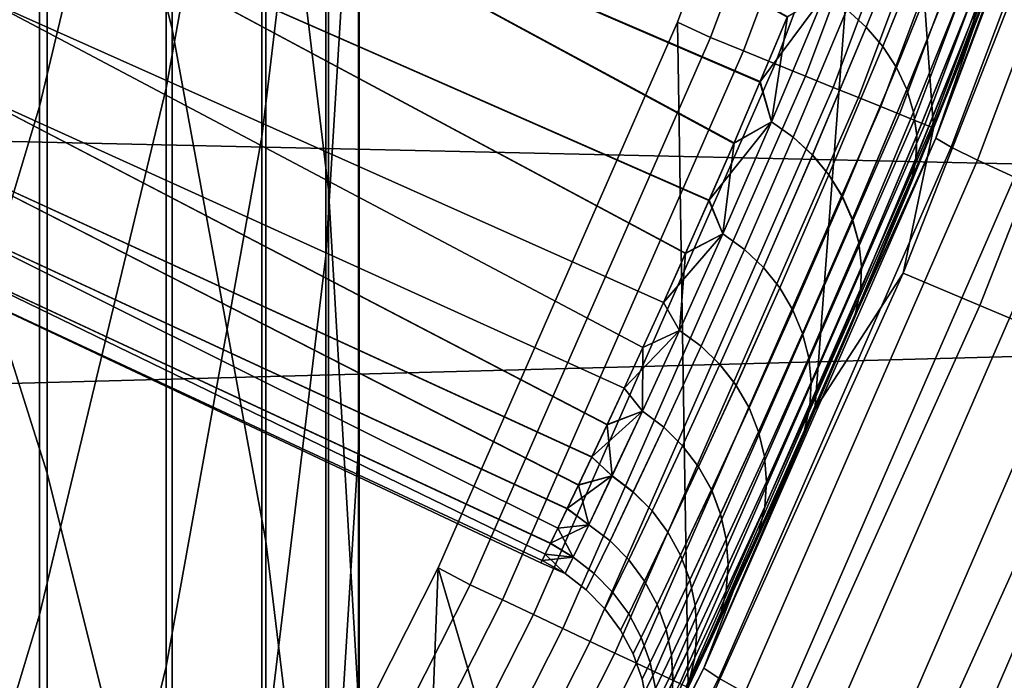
# Model space of a CAD drawing. Header units: metres. Extents: x -28 to 70, y -218 to 28.
# Tile 291 of 463: x 10.129 to 11.194, y -5.113 to -4.398. Entities that reach past the tile are written whole.
import ezdxf

# ---------------------------------------------------------------- set-up
doc = ezdxf.new("R2010")
doc.units = ezdxf.units.M
doc.layers.add('solid_10_261_432_XXX', color=7, linetype='CONTINUOUS')

msp = doc.modelspace()

# ---------------------------------------------------------------- linework, layer by layer
at = {"layer": 'solid_10_261_432_XXX'}
for points in [[(27.058064, -4.910316, -5), (-27.251122, -3.691395, -5), (-27.389296, -2.465067, -5), (27.251122, -3.691395, -5)], [(10.158388, -2.905685, 419.132507), (10.158388, -3.861006, 421.795227), (10.293597, -4.408726, 421.590149), (10.293597, -3.458847, 418.942627)], [(10.395164, -3.146926, 416.093292), (10.395164, -4.018413, 418.750519), (10.462755, -4.582554, 418.556854), (10.462755, -3.71619, 415.915253)], [(11.238162, -4.207577, 194), (11.11792, -4.515725, 194), (11.066749, -3.796975, 194), (11.25911, -3.181573, 194)], [(10.460032, -3.313477, 407.467957), (10.460032, -3.947235, 410.123871), (10.390635, -4.525241, 409.977478), (10.390635, -3.895297, 407.337555)], [(9.989978, -3.321418, 421.997253), (9.989978, -4.355518, 424.64743), (10.158388, -4.889335, 424.430603), (10.158388, -3.861006, 421.795227)], [(10.390635, -3.338334, 404.681274), (10.390635, -3.895297, 407.337555), (10.287278, -4.472297, 407.208252), (10.287278, -3.918678, 404.567932)], [(10.495243, -3.366328, 410.270966), (10.495243, -4.077301, 412.924347), (10.460032, -4.653933, 412.761292), (10.460032, -3.947235, 410.123871)], [(12.866069, -3.369606, 235.5), (-12.666559, -4.055647, 235.5), (-12.430457, -4.730085, 235.5), (12.666528, -4.055745, 235.5)], [(10.287278, -3.438021, 401.91333), (10.287278, -3.918678, 404.567932), (10.150299, -4.492276, 404.455872), (10.150299, -4.014489, 401.817139)], [(10.293597, -3.458847, 418.942627), (10.293597, -4.408726, 421.590149), (10.395164, -4.962786, 421.382721), (10.395164, -4.018413, 418.750519)], [(10.496152, -3.499675, 413.087677), (10.496152, -4.288209, 415.736328), (10.495243, -4.861116, 415.557129), (10.495243, -4.077301, 412.924347)], [(10.150299, -3.609592, 399.16626), (10.150299, -4.014489, 401.817139), (9.980146, -4.582294, 401.722412), (9.980146, -4.179792, 399.087189)], [(26.810513, -6.119348, -5), (-27.058064, -4.910316, -5), (-27.251122, -3.691395, -5), (27.058064, -4.910316, -5)], [(10.462755, -3.71619, 415.915253), (10.462755, -4.582554, 418.556854), (10.496152, -5.149426, 418.362244), (10.496152, -4.288209, 415.736328)], [(11.066749, -3.796975, 194), (10.840731, -4.400965, 194), (10.87626, -4.417555, 193.997437), (11.103098, -3.811698, 193.997437)], [(10.989276, -4.820355, 194), (10.852283, -5.121321, 194), (10.840731, -4.400965, 194), (11.066749, -3.796975, 194)], [(11.11792, -4.515725, 194), (10.989276, -4.820355, 194), (11.066749, -3.796975, 194)], [(10.911954, -4.432053, 193.989761), (11.139536, -3.824208, 193.989761), (11.103098, -3.811698, 193.997437), (10.87626, -4.417555, 193.997437)], [(10.946414, -4.446049, 193.977127), (11.174715, -3.836284, 193.977127), (11.139536, -3.824208, 193.989761), (10.911954, -4.432053, 193.989761)], [(10.97905, -4.459304, 193.959747), (11.208031, -3.847722, 193.959747), (11.174715, -3.836284, 193.977127), (10.946414, -4.446049, 193.977127)], [(11.0093, -4.471591, 193.937912), (11.238913, -3.858324, 193.937912), (11.208031, -3.847722, 193.959747), (10.97905, -4.459304, 193.959747)], [(10.158388, -3.861006, 421.795227), (10.158388, -4.889335, 424.430603), (10.293597, -5.431196, 424.210541), (10.293597, -4.408726, 421.590149)], [(11.036648, -4.482699, 193.911987), (11.266831, -3.867908, 193.911987), (11.238913, -3.858324, 193.937912), (11.0093, -4.471591, 193.937912)], [(11.060624, -4.492437, 193.882446), (11.291307, -3.876311, 193.882446), (11.266831, -3.867908, 193.911987), (11.036648, -4.482699, 193.911987)], [(11.080818, -4.500639, 193.849762), (11.311922, -3.883388, 193.849762), (11.291307, -3.876311, 193.882446), (11.060624, -4.492437, 193.882446)], [(11.096883, -4.507164, 193.814514), (11.328321, -3.889018, 193.814514), (11.311922, -3.883388, 193.849762), (11.080818, -4.500639, 193.849762)], [(11.108542, -4.5119, 193.777298), (11.340225, -3.893104, 193.777298), (11.328321, -3.889018, 193.814514), (11.096883, -4.507164, 193.814514)], [(10.390635, -3.895297, 407.337555), (10.390635, -4.525241, 409.977478), (10.287278, -5.098459, 409.832336), (10.287278, -4.472297, 407.208252)], [(11.115598, -4.514766, 193.73877), (11.347427, -3.895577, 193.73877), (11.340225, -3.893104, 193.777298), (11.108542, -4.5119, 193.777298)], [(11.347427, -3.895577, 193.73877), (11.115598, -4.514766, 193.73877), (11.117929, -4.515712, 193.699997), (11.349807, -3.896394, 193.699997)], [(11.238135, -4.207651, 181), (11.349807, -3.896394, 181), (11.349807, -3.896394, 193.699997), (11.117929, -4.515712, 193.699997)], [(10.287278, -3.918678, 404.567932), (10.287278, -4.472297, 407.208252), (10.150299, -5.04259, 407.080444), (10.150299, -4.492276, 404.455872)], [(11.341318, -3.940179, 224.094681), (11.120349, -4.526645, 224.079422), (11.277108, -4.102052, 223.946106)], [(11.358121, -3.949057, 224.237381), (11.13693, -4.53646, 224.224182), (11.120349, -4.526645, 224.079422), (11.341318, -3.940179, 224.094681)], [(10.460032, -3.947235, 410.123871), (10.460032, -4.653933, 412.761292), (10.390635, -5.227687, 412.59906), (10.390635, -4.525241, 409.977478)], [(11.386767, -3.96155, 224.377899), (11.165314, -4.550571, 224.36673), (11.13693, -4.53646, 224.224182), (11.358121, -3.949057, 224.237381)], [(11.427037, -3.977561, 224.515182), (11.205283, -4.56887, 224.505997), (11.165314, -4.550571, 224.36673), (11.386767, -3.96155, 224.377899)], [(10.959751, -4.39493, 215.756683), (10.93018, -4.465422, 215.629944), (10.188709, -4.146116, 215.587997), (10.244511, -4.006232, 215.834595)], [(10.929888, -4.466055, 211.371262), (10.959405, -4.39572, 211.24469), (10.244513, -4.006228, 211.165405), (10.18871, -4.146112, 211.411987)], [(10.150299, -4.014489, 401.817139), (10.150299, -4.492276, 404.455872), (9.980146, -5.057254, 404.34552), (9.980146, -4.582294, 401.722412)], [(10.395164, -4.018413, 418.750519), (10.395164, -4.962786, 421.382721), (10.462755, -5.521377, 421.173584), (10.462755, -4.582554, 418.556854)], [(12.666528, -4.055745, 235.5), (-12.430457, -4.730085, 235.5), (-12.158466, -5.39089, 235.5), (12.430421, -4.730182, 235.5)], [(11.295496, -4.051144, 216.626785), (11.277108, -4.102052, 223.946106), (11.160364, -4.409794, 223.937012), (11.224018, -4.245163, 216.407288)], [(10.495243, -4.077301, 412.924347), (10.495243, -4.861116, 415.557129), (10.460032, -5.433036, 415.378265), (10.460032, -4.653933, 412.761292)], [(11.120349, -4.526645, 224.079422), (11.160364, -4.409794, 223.937012), (11.277108, -4.102052, 223.946106)], [(11.084975, -4.672709, 179.490997), (11.304111, -4.11436, 179.490997), (11.238135, -4.207651, 181), (11.117929, -4.515712, 181)], [(11.168041, -4.707724, 177.966064), (11.38882, -4.145191, 177.966064), (11.304111, -4.11436, 179.490997), (11.084975, -4.672709, 179.490997)], [(11.306786, -4.76621, 176.445908), (11.530307, -4.196689, 176.445908), (11.38882, -4.145191, 177.966064), (11.168041, -4.707724, 177.966064)], [(10.901846, -4.531693, 215.500397), (10.87487, -4.593658, 215.36824), (10.13751, -4.26977, 215.330841), (10.188709, -4.146116, 215.587997)], [(10.874704, -4.594031, 211.632584), (10.901616, -4.532188, 211.500626), (10.18871, -4.146112, 211.411987), (10.137511, -4.269767, 211.669144)], [(10.93018, -4.465422, 215.629944), (10.901846, -4.531693, 215.500397), (10.188709, -4.146116, 215.587997)], [(10.901616, -4.532188, 211.500626), (10.929888, -4.466055, 211.371262), (10.18871, -4.146112, 211.411987)], [(11.22304, -4.24775, 210.595825), (11.153853, -4.426235, 210.82933), (11.11792, -4.515725, 194), (11.238162, -4.207577, 194)], [(11.117929, -4.515712, 181), (11.238135, -4.207651, 181), (11.117929, -4.515712, 193.699997)], [(11.231931, -4.211222, 210.618088), (11.163616, -4.387944, 210.851501), (11.159298, -4.410746, 210.83432), (11.228144, -4.232877, 210.599365)], [(11.163622, -4.387899, 216.148605), (11.231944, -4.21113, 216.382004), (11.228157, -4.232784, 216.400726), (11.159304, -4.410702, 216.165787)], [(11.085894, -4.233153, 210.93837), (11.023789, -4.387483, 211.175186), (11.044827, -4.406297, 211.169098), (11.107182, -4.251405, 210.931488)], [(11.023819, -4.387441, 215.824921), (11.085898, -4.233109, 216.061737), (11.107186, -4.251362, 216.068619), (11.044856, -4.406255, 215.831009)], [(11.228144, -4.232877, 210.599365), (11.159298, -4.410746, 210.83432), (11.153853, -4.426235, 210.82933), (11.22304, -4.24775, 210.595825)], [(11.228157, -4.232784, 216.400726), (11.224018, -4.245163, 216.407288), (11.154734, -4.424015, 216.173828), (11.159304, -4.410702, 216.165787)], [(11.224018, -4.245163, 216.407288), (11.160364, -4.409794, 223.937012), (11.035224, -4.714216, 223.928024), (11.154734, -4.424015, 216.173828)], [(11.107182, -4.251405, 210.931488), (11.044827, -4.406297, 211.169098), (11.062931, -4.42727, 211.160965), (11.125595, -4.271696, 210.922394)], [(11.044856, -4.406255, 215.831009), (11.107186, -4.251362, 216.068619), (11.1256, -4.271652, 216.077713), (11.062962, -4.427227, 215.839127)], [(10.84936, -4.651241, 215.233673), (10.825456, -4.704382, 215.096893), (10.09186, -4.376563, 215.064636), (10.13751, -4.26977, 215.330841)], [(10.825406, -4.70455, 211.903534), (10.849257, -4.651506, 211.766968), (10.137511, -4.269767, 211.669144), (10.091861, -4.37656, 211.935364)], [(10.87487, -4.593658, 215.36824), (10.84936, -4.651241, 215.233673), (10.13751, -4.26977, 215.330841)], [(10.849257, -4.651506, 211.766968), (10.874704, -4.594031, 211.632584), (10.137511, -4.269767, 211.669144)], [(11.125595, -4.271696, 210.922394), (11.062931, -4.42727, 211.160965), (11.077728, -4.449964, 211.150986), (11.140751, -4.293602, 210.911255)], [(11.062962, -4.427227, 215.839127), (11.1256, -4.271652, 216.077713), (11.140756, -4.293558, 216.088852), (11.077759, -4.449922, 215.849121)], [(10.496152, -4.288209, 415.736328), (10.496152, -5.149426, 418.362244), (10.495243, -5.717178, 418.167328), (10.495243, -4.861116, 415.557129)], [(11.140751, -4.293602, 210.911255), (11.077728, -4.449964, 211.150986), (11.088907, -4.473907, 211.139343), (11.152331, -4.316666, 210.8983)], [(11.077759, -4.449922, 215.849121), (11.140756, -4.293558, 216.088852), (11.152337, -4.316622, 216.101791), (11.088938, -4.473864, 215.860764)], [(11.152331, -4.316666, 210.8983), (11.088907, -4.473907, 211.139343), (11.096236, -4.498598, 211.126297), (11.160097, -4.340408, 210.88382)], [(11.088938, -4.473864, 215.860764), (11.152337, -4.316622, 216.101791), (11.160102, -4.340364, 216.116272), (11.096268, -4.498555, 215.87381)], [(11.160097, -4.340408, 210.88382), (11.096236, -4.498598, 211.126297), (11.099563, -4.523525, 211.112122), (11.163885, -4.364334, 210.868118)], [(11.096268, -4.498555, 215.87381), (11.160102, -4.340364, 216.116272), (11.163891, -4.36429, 216.131989), (11.099594, -4.523481, 215.887985)], [(9.989978, -4.355518, 424.64743), (9.989978, -5.462249, 427.268097), (10.158388, -5.989889, 427.036652), (10.158388, -4.889335, 424.430603)], [(11.163885, -4.364334, 210.868118), (11.099563, -4.523525, 211.112122), (11.098818, -4.548166, 211.097092), (11.163616, -4.387944, 210.851501)], [(11.099594, -4.523481, 215.887985), (11.163891, -4.36429, 216.131989), (11.163622, -4.387899, 216.148605), (11.098849, -4.548123, 215.903015)], [(10.803267, -4.753036, 214.958084), (10.782887, -4.797159, 214.817413), (10.052546, -4.466136, 214.790588), (10.09186, -4.376563, 215.064636)], [(10.782905, -4.797155, 212.182556), (10.80326, -4.753115, 212.04213), (10.091861, -4.37656, 211.935364), (10.052547, -4.466134, 212.209396)], [(10.825456, -4.704382, 215.096893), (10.803267, -4.753036, 214.958084), (10.09186, -4.376563, 215.064636)], [(10.80326, -4.753115, 212.04213), (10.825406, -4.70455, 211.903534), (10.091861, -4.37656, 211.935364)], [(11.00026, -4.371219, 211.179123), (10.959405, -4.39572, 211.24469), (10.929888, -4.466055, 211.371262)], [(11.00026, -4.371219, 211.179123), (10.929888, -4.466055, 211.371262), (10.942528, -4.508972, 211.426178)], [(11.00026, -4.371219, 211.179123), (10.942528, -4.508972, 211.426178), (10.965901, -4.525582, 211.422791), (11.023789, -4.387483, 211.175186)], [(10.94258, -4.508904, 215.573914), (10.959751, -4.39493, 215.756683), (11.00029, -4.371177, 215.820984)], [(10.94258, -4.508904, 215.573914), (11.00029, -4.371177, 215.820984), (11.023819, -4.387441, 215.824921), (10.965954, -4.525513, 215.577301)], [(11.023789, -4.387483, 211.175186), (10.965901, -4.525582, 211.422791), (10.986726, -4.544864, 211.41748), (11.044827, -4.406297, 211.169098)], [(10.965954, -4.525513, 215.577301), (11.023819, -4.387441, 215.824921), (11.044856, -4.406255, 215.831009), (10.986778, -4.544794, 215.582611)], [(11.163616, -4.387944, 210.851501), (11.098818, -4.548166, 211.097092), (11.094015, -4.57201, 211.081528), (11.159298, -4.410746, 210.83432)], [(11.098849, -4.548123, 215.903015), (11.163622, -4.387899, 216.148605), (11.159304, -4.410702, 216.165787), (11.094047, -4.571966, 215.918579)], [(10.840731, -4.400965, 194), (10.581771, -4.991601, 194), (10.616391, -5.009996, 193.997437), (10.87626, -4.417555, 193.997437)], [(10.852283, -5.121321, 194), (10.707076, -5.418347, 194), (10.581771, -4.991601, 194), (10.840731, -4.400965, 194)], [(10.94258, -4.508904, 215.573914), (10.93018, -4.465422, 215.629944), (10.959751, -4.39493, 215.756683)], [(10.293597, -4.408726, 421.590149), (10.293597, -5.431196, 424.210541), (10.395164, -5.97933, 423.987885), (10.395164, -4.962786, 421.382721)], [(11.044827, -4.406297, 211.169098), (10.986726, -4.544864, 211.41748), (11.004566, -4.566415, 211.410339), (11.062931, -4.42727, 211.160965)], [(10.986778, -4.544794, 215.582611), (11.044856, -4.406255, 215.831009), (11.062962, -4.427227, 215.839127), (11.004619, -4.566344, 215.589752)], [(11.120349, -4.526645, 224.079422), (11.035224, -4.714216, 223.928024), (11.160364, -4.409794, 223.937012)], [(11.159298, -4.410746, 210.83432), (11.094015, -4.57201, 211.081528), (11.087961, -4.588804, 211.07576), (11.153853, -4.426235, 210.82933)], [(11.159304, -4.410702, 216.165787), (11.154734, -4.424015, 216.173828), (11.088801, -4.586772, 215.927582), (11.094047, -4.571966, 215.918579)], [(10.651233, -5.026438, 193.989761), (10.911954, -4.432053, 193.989761), (10.87626, -4.417555, 193.997437), (10.616391, -5.009996, 193.997437)], [(10.684869, -5.042311, 193.977127), (10.946414, -4.446049, 193.977127), (10.911954, -4.432053, 193.989761), (10.651233, -5.026438, 193.989761)], [(11.062931, -4.42727, 211.160965), (11.004566, -4.566415, 211.410339), (11.019052, -4.589786, 211.401535), (11.077728, -4.449964, 211.150986)], [(11.004619, -4.566344, 215.589752), (11.062962, -4.427227, 215.839127), (11.077759, -4.449922, 215.849121), (11.019104, -4.589715, 215.598557)], [(11.088801, -4.586772, 215.927582), (11.154734, -4.424015, 216.173828), (11.035224, -4.714216, 223.928024)], [(11.153853, -4.426235, 210.82933), (11.087961, -4.588804, 211.07576), (11.11792, -4.515725, 194)], [(10.716724, -5.057344, 193.959747), (10.97905, -4.459304, 193.959747), (10.946414, -4.446049, 193.977127), (10.684869, -5.042311, 193.977127)], [(11.077728, -4.449964, 211.150986), (11.019052, -4.589786, 211.401535), (11.02988, -4.61449, 211.391235), (11.088907, -4.473907, 211.139343)], [(11.019104, -4.589715, 215.598557), (11.077759, -4.449922, 215.849121), (11.088938, -4.473864, 215.860764), (11.029933, -4.614419, 215.608856)], [(10.746253, -5.071279, 193.937912), (11.0093, -4.471591, 193.937912), (10.97905, -4.459304, 193.959747), (10.716724, -5.057344, 193.959747)], [(10.764435, -4.836735, 214.675079), (10.747978, -4.871723, 214.53125), (10.020267, -4.538093, 214.510345), (10.052546, -4.466136, 214.790588)], [(10.74801, -4.871576, 212.46817), (10.76446, -4.83665, 212.324615), (10.052547, -4.466134, 212.209396), (10.020268, -4.538091, 212.489655)], [(10.782887, -4.797159, 214.817413), (10.764435, -4.836735, 214.675079), (10.052546, -4.466136, 214.790588)], [(10.76446, -4.83665, 212.324615), (10.782905, -4.797155, 212.182556), (10.052547, -4.466134, 212.209396)], [(10.287278, -4.472297, 407.208252), (10.287278, -5.098459, 409.832336), (10.150299, -5.665014, 409.688873), (10.150299, -5.04259, 407.080444)], [(10.772947, -5.083877, 193.911987), (11.036648, -4.482699, 193.911987), (11.0093, -4.471591, 193.937912), (10.746253, -5.071279, 193.937912)], [(10.942528, -4.508972, 211.426178), (10.929888, -4.466055, 211.371262), (10.901616, -4.532188, 211.500626)], [(10.94258, -4.508904, 215.573914), (10.901846, -4.531693, 215.500397), (10.93018, -4.465422, 215.629944)], [(11.088907, -4.473907, 211.139343), (11.02988, -4.61449, 211.391235), (11.036825, -4.640013, 211.379654), (11.096236, -4.498598, 211.126297)], [(11.029933, -4.614419, 215.608856), (11.088938, -4.473864, 215.860764), (11.096268, -4.498555, 215.87381), (11.036879, -4.63994, 215.620438)], [(10.79635, -5.094921, 193.882446), (11.060624, -4.492437, 193.882446), (11.036648, -4.482699, 193.911987), (10.772947, -5.083877, 193.911987)], [(10.150299, -4.492276, 404.455872), (10.150299, -5.04259, 407.080444), (9.980146, -5.604313, 406.954559), (9.980146, -5.057254, 404.34552)], [(10.816062, -5.104223, 193.849762), (11.080818, -4.500639, 193.849762), (11.060624, -4.492437, 193.882446), (10.79635, -5.094921, 193.882446)], [(10.831742, -5.111622, 193.814514), (11.096883, -4.507164, 193.814514), (11.080818, -4.500639, 193.849762), (10.816062, -5.104223, 193.849762)], [(10.843123, -5.116993, 193.777298), (11.108542, -4.5119, 193.777298), (11.096883, -4.507164, 193.814514), (10.831742, -5.111622, 193.814514)], [(11.096236, -4.498598, 211.126297), (11.036825, -4.640013, 211.379654), (11.039742, -4.665822, 211.36705), (11.099563, -4.523525, 211.112122)], [(11.036879, -4.63994, 215.620438), (11.096268, -4.498555, 215.87381), (11.099594, -4.523481, 215.887985), (11.039797, -4.665749, 215.633041)], [(10.850011, -5.120244, 193.73877), (11.115598, -4.514766, 193.73877), (11.108542, -4.5119, 193.777298), (10.843123, -5.116993, 193.777298)], [(11.115598, -4.514766, 193.73877), (10.850011, -5.120244, 193.73877), (10.852286, -5.121317, 193.699997), (11.117929, -4.515712, 193.699997)], [(10.98928, -4.820345, 181), (11.117929, -4.515712, 181), (11.117929, -4.515712, 193.699997), (10.852286, -5.121317, 193.699997)], [(10.942528, -4.508972, 211.426178), (10.901616, -4.532188, 211.500626), (10.874704, -4.594031, 211.632584)], [(10.942528, -4.508972, 211.426178), (10.874704, -4.594031, 211.632584), (10.889863, -4.630199, 211.682861)], [(10.942528, -4.508972, 211.426178), (10.889863, -4.630199, 211.682861), (10.913112, -4.647082, 211.680023), (10.965901, -4.525582, 211.422791)], [(10.889882, -4.630145, 215.31723), (10.901846, -4.531693, 215.500397), (10.94258, -4.508904, 215.573914)], [(10.889882, -4.630145, 215.31723), (10.94258, -4.508904, 215.573914), (10.965954, -4.525513, 215.577301), (10.913132, -4.647027, 215.320084)], [(11.087961, -4.588804, 211.07576), (11.02649, -4.734608, 211.333832), (10.989276, -4.820355, 194), (11.11792, -4.515725, 194)], [(11.084975, -4.672709, 179.490997), (11.117929, -4.515712, 181), (10.98928, -4.820345, 181)], [(10.390635, -4.525241, 409.977478), (10.390635, -5.227687, 412.59906), (10.287278, -5.796687, 412.438171), (10.287278, -5.098459, 409.832336)], [(11.120349, -4.526645, 224.079422), (10.869271, -5.100369, 224.064545), (11.035224, -4.714216, 223.928024)], [(11.13693, -4.53646, 224.224182), (10.885575, -5.111115, 224.211334), (10.869271, -5.100369, 224.064545), (11.120349, -4.526645, 224.079422)], [(10.965901, -4.525582, 211.422791), (10.913112, -4.647082, 211.680023), (10.933761, -4.666744, 211.675476), (10.986726, -4.544864, 211.41748)], [(10.913132, -4.647027, 215.320084), (10.965954, -4.525513, 215.577301), (10.986778, -4.544794, 215.582611), (10.93378, -4.666689, 215.324615)], [(11.099563, -4.523525, 211.112122), (11.039742, -4.665822, 211.36705), (11.038572, -4.691379, 211.353668), (11.098818, -4.548166, 211.097092)], [(11.039797, -4.665749, 215.633041), (11.099594, -4.523481, 215.887985), (11.098849, -4.548123, 215.903015), (11.038626, -4.691305, 215.646423)], [(10.733569, -4.902089, 214.386108), (10.721269, -4.927802, 214.239883), (9.995558, -4.592254, 214.225082), (10.020267, -4.538093, 214.510345)], [(10.72134, -4.927612, 212.758972), (10.73362, -4.901904, 212.613007), (10.020268, -4.538091, 212.489655), (9.995559, -4.592252, 212.774902)], [(10.747978, -4.871723, 214.53125), (10.733569, -4.902089, 214.386108), (10.020267, -4.538093, 214.510345)], [(10.73362, -4.901904, 212.613007), (10.74801, -4.871576, 212.46817), (10.020268, -4.538091, 212.489655)], [(10.889882, -4.630145, 215.31723), (10.87487, -4.593658, 215.36824), (10.901846, -4.531693, 215.500397)], [(11.165314, -4.550571, 224.36673), (10.913602, -5.126843, 224.355881), (10.885575, -5.111115, 224.211334), (11.13693, -4.53646, 224.224182)], [(11.205283, -4.56887, 224.505997), (10.953135, -5.147432, 224.497086), (10.913602, -5.126843, 224.355881), (11.165314, -4.550571, 224.36673)], [(10.986726, -4.544864, 211.41748), (10.933761, -4.666744, 211.675476), (10.951379, -4.688776, 211.669327), (11.004566, -4.566415, 211.410339)], [(10.93378, -4.666689, 215.324615), (10.986778, -4.544794, 215.582611), (11.004619, -4.566344, 215.589752), (10.951399, -4.688721, 215.330765)], [(11.098818, -4.548166, 211.097092), (11.038572, -4.691379, 211.353668), (11.033338, -4.716152, 211.339798), (11.094015, -4.57201, 211.081528)], [(11.038626, -4.691305, 215.646423), (11.098849, -4.548123, 215.903015), (11.094047, -4.571966, 215.918579), (11.033391, -4.716078, 215.660309)], [(11.004566, -4.566415, 211.410339), (10.951379, -4.688776, 211.669327), (10.965599, -4.712719, 211.661697), (11.019052, -4.589786, 211.401535)], [(10.951399, -4.688721, 215.330765), (11.004619, -4.566344, 215.589752), (11.019104, -4.589715, 215.598557), (10.965619, -4.712664, 215.338394)], [(11.256536, -4.591218, 224.6409), (11.003876, -5.172727, 224.633881), (10.953135, -5.147432, 224.497086), (11.205283, -4.56887, 224.505997)], [(10.462755, -4.582554, 418.556854), (10.462755, -5.521377, 421.173584), (10.496152, -6.082672, 420.963409), (10.496152, -5.149426, 418.362244)], [(11.094015, -4.57201, 211.081528), (11.033338, -4.716152, 211.339798), (11.02649, -4.734608, 211.333832), (11.087961, -4.588804, 211.07576)], [(11.094047, -4.571966, 215.918579), (11.088801, -4.586772, 215.927582), (11.027274, -4.732782, 215.669617), (11.033391, -4.716078, 215.660309)], [(10.711125, -4.948842, 214.092789), (10.703176, -4.965196, 213.945007), (9.978863, -4.628423, 213.936493), (9.995558, -4.592254, 214.225082)], [(10.703267, -4.965074, 213.053574), (10.711212, -4.948676, 212.905884), (9.995559, -4.592252, 212.774902), (9.978864, -4.628422, 213.063492)], [(10.721269, -4.927802, 214.239883), (10.711125, -4.948842, 214.092789), (9.995558, -4.592254, 214.225082)], [(10.711212, -4.948676, 212.905884), (10.72134, -4.927612, 212.758972), (9.995559, -4.592252, 212.774902)], [(11.088801, -4.586772, 215.927582), (11.035224, -4.714216, 223.928024), (10.901784, -5.015089, 223.919144), (11.027274, -4.732782, 215.669617)], [(11.019052, -4.589786, 211.401535), (10.965599, -4.712719, 211.661697), (10.976126, -4.738073, 211.652756), (11.02988, -4.61449, 211.391235)], [(10.965619, -4.712664, 215.338394), (11.019104, -4.589715, 215.598557), (11.029933, -4.614419, 215.608856), (10.976146, -4.738018, 215.347336)], [(11.318678, -4.617443, 224.770416), (11.065434, -5.202533, 224.765213), (11.003876, -5.172727, 224.633881), (11.256536, -4.591218, 224.6409)], [(10.889863, -4.630199, 211.682861), (10.874704, -4.594031, 211.632584), (10.849257, -4.651506, 211.766968)], [(10.889882, -4.630145, 215.31723), (10.84936, -4.651241, 215.233673), (10.87487, -4.593658, 215.36824)], [(11.02988, -4.61449, 211.391235), (10.976126, -4.738073, 211.652756), (10.982739, -4.764311, 211.642685), (11.036825, -4.640013, 211.379654)], [(10.976146, -4.738018, 215.347336), (11.029933, -4.614419, 215.608856), (11.036879, -4.63994, 215.620438), (10.982759, -4.764255, 215.357422)], [(11.391237, -4.647346, 224.89357), (11.137344, -5.236623, 224.890091), (11.065434, -5.202533, 224.765213), (11.318678, -4.617443, 224.770416)], [(10.694083, -4.98383, 213.350494), (10.697545, -4.976794, 213.201843), (9.978864, -4.628422, 213.063492), (9.970442, -4.646537, 213.354294)], [(10.697466, -4.976867, 213.796738), (10.694035, -4.983861, 213.648117), (9.970442, -4.646537, 213.645691), (9.978863, -4.628423, 213.936493)], [(10.703176, -4.965196, 213.945007), (10.697466, -4.976867, 213.796738), (9.978863, -4.628423, 213.936493)], [(10.697545, -4.976794, 213.201843), (10.703267, -4.965074, 213.053574), (9.978864, -4.628422, 213.063492)], [(10.889863, -4.630199, 211.682861), (10.849257, -4.651506, 211.766968), (10.825406, -4.70455, 211.903534)], [(10.889863, -4.630199, 211.682861), (10.825406, -4.70455, 211.903534), (10.843019, -4.734652, 211.947968)], [(10.843, -4.734625, 215.052155), (10.84936, -4.651241, 215.233673), (10.889882, -4.630145, 215.31723)], [(10.843, -4.734625, 215.052155), (10.889882, -4.630145, 215.31723), (10.913132, -4.647027, 215.320084), (10.866153, -4.751718, 215.054489)], [(10.889863, -4.630199, 211.682861), (10.843019, -4.734652, 211.947968), (10.86617, -4.751744, 211.945618), (10.913112, -4.647082, 211.680023)], [(11.036825, -4.640013, 211.379654), (10.982739, -4.764311, 211.642685), (10.985301, -4.790885, 211.631683), (11.039742, -4.665822, 211.36705)], [(10.982759, -4.764255, 215.357422), (11.036879, -4.63994, 215.620438), (11.039797, -4.665749, 215.633041), (10.985322, -4.790828, 215.368408)], [(10.694083, -4.98383, 213.350494), (9.970442, -4.646537, 213.354294), (9.970442, -4.646537, 213.645691), (10.692902, -4.986182, 213.499313)], [(10.694035, -4.983861, 213.648117), (10.692902, -4.986182, 213.499313), (9.970442, -4.646537, 213.645691)], [(10.460032, -4.653933, 412.761292), (10.460032, -5.433036, 415.378265), (10.390635, -6.002102, 415.200256), (10.390635, -5.227687, 412.59906)], [(10.843, -4.734625, 215.052155), (10.825456, -4.704382, 215.096893), (10.84936, -4.651241, 215.233673)], [(10.866153, -4.751718, 215.054489), (10.913132, -4.647027, 215.320084), (10.93378, -4.666689, 215.324615), (10.886661, -4.771685, 215.058289)], [(10.913112, -4.647082, 211.680023), (10.86617, -4.751744, 211.945618), (10.886678, -4.771711, 211.941833), (10.933761, -4.666744, 211.675476)], [(11.473661, -4.680698, 225.009415), (11.219055, -5.274738, 225.007553), (11.137344, -5.236623, 224.890091), (11.391237, -4.647346, 224.89357)], [(10.886661, -4.771685, 215.058289), (10.93378, -4.666689, 215.324615), (10.951399, -4.688721, 215.330765), (10.904097, -4.79411, 215.063446)], [(10.933761, -4.666744, 211.675476), (10.886678, -4.771711, 211.941833), (10.904113, -4.794137, 211.936661), (10.951379, -4.688776, 211.669327)], [(11.039742, -4.665822, 211.36705), (10.985301, -4.790885, 211.631683), (10.983759, -4.817241, 211.619995), (11.038572, -4.691379, 211.353668)], [(10.985322, -4.790828, 215.368408), (11.039797, -4.665749, 215.633041), (11.038626, -4.691305, 215.646423), (10.98378, -4.817184, 215.380096)], [(10.838281, -5.219441, 179.490997), (11.084975, -4.672709, 179.490997), (10.98928, -4.820345, 181), (10.852286, -5.121317, 181)], [(10.919497, -5.258553, 177.966064), (11.168041, -4.707724, 177.966064), (11.084975, -4.672709, 179.490997), (10.838281, -5.219441, 179.490997)], [(10.904097, -4.79411, 215.063446), (10.951399, -4.688721, 215.330765), (10.965619, -4.712664, 215.338394), (10.918097, -4.818526, 215.069885)], [(10.951379, -4.688776, 211.669327), (10.904113, -4.794137, 211.936661), (10.918114, -4.818552, 211.930222), (10.965599, -4.712719, 211.661697)], [(11.038572, -4.691379, 211.353668), (10.983759, -4.817241, 211.619995), (10.978144, -4.842831, 211.607864), (11.033338, -4.716152, 211.339798)], [(10.98378, -4.817184, 215.380096), (11.038626, -4.691305, 215.646423), (11.033391, -4.716078, 215.660309), (10.978165, -4.842773, 215.392242)], [(10.843019, -4.734652, 211.947968), (10.825406, -4.70455, 211.903534), (10.80326, -4.753115, 212.04213)], [(10.843, -4.734625, 215.052155), (10.803267, -4.753036, 214.958084), (10.825456, -4.704382, 215.096893)], [(11.055155, -5.323882, 176.445908), (11.306786, -4.76621, 176.445908), (11.168041, -4.707724, 177.966064), (10.919497, -5.258553, 177.966064)], [(10.869271, -5.100369, 224.064545), (10.901784, -5.015089, 223.919144), (11.035224, -4.714216, 223.928024)], [(10.918097, -4.818526, 215.069885), (10.965619, -4.712664, 215.338394), (10.976146, -4.738018, 215.347336), (10.92837, -4.844425, 215.077469)], [(10.965599, -4.712719, 211.661697), (10.918114, -4.818552, 211.930222), (10.928387, -4.844451, 211.922653), (10.976126, -4.738073, 211.652756)], [(11.033338, -4.716152, 211.339798), (10.978144, -4.842831, 211.607864), (10.970429, -4.863094, 211.602234), (11.02649, -4.734608, 211.333832)], [(11.033391, -4.716078, 215.660309), (11.027274, -4.732782, 215.669617), (10.971094, -4.861595, 215.401154), (10.978165, -4.842773, 215.392242)], [(12.430421, -4.730182, 235.5), (-12.158466, -5.39089, 235.5), (-11.851411, -6.036062, 235.5), (12.158424, -5.390984, 235.5)], [(10.843019, -4.734652, 211.947968), (10.80326, -4.753115, 212.04213), (10.782905, -4.797155, 212.182556)], [(10.843019, -4.734652, 211.947968), (10.782905, -4.797155, 212.182556), (10.802738, -4.822085, 212.22023)], [(10.802736, -4.822067, 214.779877), (10.803267, -4.753036, 214.958084), (10.843, -4.734625, 215.052155)], [(10.802736, -4.822067, 214.779877), (10.843, -4.734625, 215.052155), (10.866153, -4.751718, 215.054489), (10.825816, -4.839315, 214.781738)], [(10.843019, -4.734652, 211.947968), (10.802738, -4.822085, 212.22023), (10.825818, -4.839334, 212.218369), (10.86617, -4.751744, 211.945618)], [(10.971094, -4.861595, 215.401154), (11.027274, -4.732782, 215.669617), (10.901784, -5.015089, 223.919144)], [(10.92837, -4.844425, 215.077469), (10.976146, -4.738018, 215.347336), (10.982759, -4.764255, 215.357422), (10.934703, -4.871266, 215.086014)], [(10.976126, -4.738073, 211.652756), (10.928387, -4.844451, 211.922653), (10.934719, -4.871292, 211.914093), (10.982739, -4.764311, 211.642685)], [(11.02649, -4.734608, 211.333832), (10.970429, -4.863094, 211.602234), (10.989276, -4.820355, 194)], [(10.802736, -4.822067, 214.779877), (10.782887, -4.797159, 214.817413), (10.803267, -4.753036, 214.958084)], [(10.825816, -4.839315, 214.781738), (10.866153, -4.751718, 215.054489), (10.886661, -4.771685, 215.058289), (10.846213, -4.859519, 214.784805)], [(10.86617, -4.751744, 211.945618), (10.825818, -4.839334, 212.218369), (10.846215, -4.859538, 212.215302), (10.886678, -4.771711, 211.941833)], [(10.846213, -4.859519, 214.784805), (10.886661, -4.771685, 215.058289), (10.904097, -4.79411, 215.063446), (10.863503, -4.882258, 214.789017)], [(10.886678, -4.771711, 211.941833), (10.846215, -4.859538, 212.215302), (10.863505, -4.882276, 212.211105), (10.904113, -4.794137, 211.936661)], [(10.934703, -4.871266, 215.086014), (10.982759, -4.764255, 215.357422), (10.985322, -4.790828, 215.368408), (10.936962, -4.898489, 215.095367)], [(10.982739, -4.764311, 211.642685), (10.934719, -4.871292, 211.914093), (10.936978, -4.898516, 211.904755), (10.985301, -4.790885, 211.631683)], [(11.245038, -5.415325, 174.932922), (11.500991, -4.848074, 174.932922), (11.306786, -4.76621, 176.445908), (11.055155, -5.323882, 176.445908)], [(10.863503, -4.882258, 214.789017), (10.904097, -4.79411, 215.063446), (10.918097, -4.818526, 215.069885), (10.877326, -4.907057, 214.794266)], [(10.904113, -4.794137, 211.936661), (10.863505, -4.882276, 212.211105), (10.877328, -4.907075, 212.205841), (10.918114, -4.818552, 211.930222)], [(10.936962, -4.898489, 215.095367), (10.985322, -4.790828, 215.368408), (10.98378, -4.817184, 215.380096), (10.935102, -4.925529, 215.105316)], [(10.985301, -4.790885, 211.631683), (10.936978, -4.898516, 211.904755), (10.935118, -4.925556, 211.894806), (10.983759, -4.817241, 211.619995)], [(10.802736, -4.822067, 214.779877), (10.764435, -4.836735, 214.675079), (10.782887, -4.797159, 214.817413)], [(10.802738, -4.822085, 212.22023), (10.782905, -4.797155, 212.182556), (10.76446, -4.83665, 212.324615)], [(10.802738, -4.822085, 212.22023), (10.76446, -4.83665, 212.324615), (10.74801, -4.871576, 212.46817)], [(10.802738, -4.822085, 212.22023), (10.74801, -4.871576, 212.46817), (10.769764, -4.892253, 212.498428)], [(10.76982, -4.892219, 214.501663), (10.764435, -4.836735, 214.675079), (10.802736, -4.822067, 214.779877)], [(10.802738, -4.822085, 212.22023), (10.769764, -4.892253, 212.498428), (10.792791, -4.909614, 212.497009), (10.825818, -4.839334, 212.218369)], [(10.76982, -4.892219, 214.501663), (10.802736, -4.822067, 214.779877), (10.825816, -4.839315, 214.781738), (10.792847, -4.90958, 214.503082)], [(10.920644, -4.973886, 211.879547), (10.877927, -5.066628, 212.164337), (10.852283, -5.121321, 194), (10.989276, -4.820355, 194)], [(10.852286, -5.121317, 181), (10.98928, -4.820345, 181), (10.852286, -5.121317, 193.699997)], [(10.877326, -4.907057, 214.794266), (10.918097, -4.818526, 215.069885), (10.92837, -4.844425, 215.077469), (10.887393, -4.933399, 214.800461)], [(10.918114, -4.818552, 211.930222), (10.877328, -4.907075, 212.205841), (10.887395, -4.933417, 212.199646), (10.928387, -4.844451, 211.922653)], [(10.970429, -4.863094, 211.602234), (10.920644, -4.973886, 211.879547), (10.989276, -4.820355, 194)], [(10.935102, -4.925529, 215.105316), (10.98378, -4.817184, 215.380096), (10.978165, -4.842773, 215.392242), (10.92916, -4.951821, 215.115662)], [(10.983759, -4.817241, 211.619995), (10.935118, -4.925556, 211.894806), (10.929175, -4.951848, 211.88446), (10.978144, -4.842831, 211.607864)], [(10.76982, -4.892219, 214.501663), (10.747978, -4.871723, 214.53125), (10.764435, -4.836735, 214.675079)], [(10.825818, -4.839334, 212.218369), (10.792791, -4.909614, 212.497009), (10.813106, -4.929996, 212.494659), (10.846215, -4.859538, 212.215302)], [(10.792847, -4.90958, 214.503082), (10.825816, -4.839315, 214.781738), (10.846213, -4.859519, 214.784805), (10.813161, -4.929961, 214.505432)], [(10.887393, -4.933399, 214.800461), (10.92837, -4.844425, 215.077469), (10.934703, -4.871266, 215.086014), (10.893495, -4.960735, 214.807465)], [(10.928387, -4.844451, 211.922653), (10.887395, -4.933417, 212.199646), (10.893497, -4.960754, 212.192642), (10.934719, -4.871292, 211.914093)], [(10.978144, -4.842831, 211.607864), (10.929175, -4.951848, 211.88446), (10.920644, -4.973886, 211.879547), (10.970429, -4.863094, 211.602234)], [(10.978165, -4.842773, 215.392242), (10.971094, -4.861595, 215.401154), (10.921189, -4.972687, 215.123825), (10.92916, -4.951821, 215.115662)], [(10.846215, -4.859538, 212.215302), (10.813106, -4.929996, 212.494659), (10.830283, -4.952974, 212.491409), (10.863505, -4.882276, 212.211105)], [(10.813161, -4.929961, 214.505432), (10.846213, -4.859519, 214.784805), (10.863503, -4.882258, 214.789017), (10.830338, -4.952939, 214.508682)], [(10.495243, -4.861116, 415.557129), (10.495243, -5.717178, 418.167328), (10.460032, -6.283952, 417.972748), (10.460032, -5.433036, 415.378265)], [(10.921189, -4.972687, 215.123825), (10.971094, -4.861595, 215.401154), (10.901784, -5.015089, 223.919144)], [(10.76982, -4.892219, 214.501663), (10.733569, -4.902089, 214.386108), (10.747978, -4.871723, 214.53125)], [(10.769764, -4.892253, 212.498428), (10.74801, -4.871576, 212.46817), (10.73362, -4.901904, 212.613007)], [(10.893495, -4.960735, 214.807465), (10.934703, -4.871266, 215.086014), (10.936962, -4.898489, 215.095367), (10.895504, -4.988496, 214.815155)], [(10.934719, -4.871292, 211.914093), (10.893497, -4.960754, 212.192642), (10.895505, -4.988515, 212.184967), (10.936978, -4.898516, 211.904755)], [(10.158388, -4.889335, 424.430603), (10.158388, -5.989889, 427.036652), (10.293597, -6.525479, 426.801727), (10.293597, -5.431196, 424.210541)], [(10.863505, -4.882276, 212.211105), (10.830283, -4.952974, 212.491409), (10.843967, -4.978069, 212.487335), (10.877328, -4.907075, 212.205841)], [(10.830338, -4.952939, 214.508682), (10.863503, -4.882258, 214.789017), (10.877326, -4.907057, 214.794266), (10.844023, -4.978034, 214.512772)], [(10.744665, -4.944962, 214.218811), (10.721269, -4.927802, 214.239883), (10.733569, -4.902089, 214.386108)], [(10.769764, -4.892253, 212.498428), (10.73362, -4.901904, 212.613007), (10.72134, -4.927612, 212.758972)], [(10.769764, -4.892253, 212.498428), (10.72134, -4.927612, 212.758972), (10.744638, -4.944984, 212.781281)], [(10.744665, -4.944962, 214.218811), (10.733569, -4.902089, 214.386108), (10.76982, -4.892219, 214.501663)], [(10.769764, -4.892253, 212.498428), (10.744638, -4.944984, 212.781281), (10.76763, -4.962421, 212.780289), (10.792791, -4.909614, 212.497009)], [(10.744665, -4.944962, 214.218811), (10.76982, -4.892219, 214.501663), (10.792847, -4.90958, 214.503082), (10.767655, -4.962398, 214.219803)], [(10.895504, -4.988496, 214.815155), (10.936962, -4.898489, 215.095367), (10.935102, -4.925529, 215.105316), (10.893378, -5.016104, 214.823334)], [(10.936978, -4.898516, 211.904755), (10.895505, -4.988515, 212.184967), (10.89338, -5.016122, 212.176788), (10.935118, -4.925556, 211.894806)], [(26.508976, -7.316027, -5), (-26.810513, -6.119348, -5), (-27.058064, -4.910316, -5), (26.810513, -6.119348, -5)], [(10.792791, -4.909614, 212.497009), (10.76763, -4.962421, 212.780289), (10.787884, -4.982929, 212.778625), (10.813106, -4.929996, 212.494659)], [(10.767655, -4.962398, 214.219803), (10.792847, -4.90958, 214.503082), (10.813161, -4.929961, 214.505432), (10.78791, -4.982905, 214.221466)], [(10.877328, -4.907075, 212.205841), (10.843967, -4.978069, 212.487335), (10.853872, -5.004759, 212.482513), (10.887395, -4.933417, 212.199646)], [(10.844023, -4.978034, 214.512772), (10.877326, -4.907057, 214.794266), (10.887393, -4.933399, 214.800461), (10.853928, -5.004723, 214.517578)], [(10.744665, -4.944962, 214.218811), (10.711125, -4.948842, 214.092789), (10.721269, -4.927802, 214.239883)], [(10.744638, -4.944984, 212.781281), (10.72134, -4.927612, 212.758972), (10.711212, -4.948676, 212.905884)], [(10.813106, -4.929996, 212.494659), (10.787884, -4.982929, 212.778625), (10.804981, -5.00608, 212.776321), (10.830283, -4.952974, 212.491409)], [(10.78791, -4.982905, 214.221466), (10.813161, -4.929961, 214.505432), (10.830338, -4.952939, 214.508682), (10.805007, -5.006056, 214.223785)], [(10.887395, -4.933417, 212.199646), (10.853872, -5.004759, 212.482513), (10.859792, -5.032486, 212.477066), (10.893497, -4.960754, 212.192642)], [(10.853928, -5.004723, 214.517578), (10.887393, -4.933399, 214.800461), (10.893495, -4.960735, 214.807465), (10.859846, -5.032449, 214.523041)], [(10.893378, -5.016104, 214.823334), (10.935102, -4.925529, 215.105316), (10.92916, -4.951821, 215.115662), (10.887163, -5.042982, 214.831848)], [(10.935118, -4.925556, 211.894806), (10.89338, -5.016122, 212.176788), (10.887164, -5.043001, 212.168274), (10.929175, -4.951848, 211.88446)], [(10.727597, -4.980207, 213.932648), (10.703176, -4.965196, 213.945007), (10.711125, -4.948842, 214.092789)], [(10.744638, -4.944984, 212.781281), (10.711212, -4.948676, 212.905884), (10.703267, -4.965074, 213.053574)], [(10.744638, -4.944984, 212.781281), (10.703267, -4.965074, 213.053574), (10.727629, -4.980208, 213.067459)], [(10.727597, -4.980207, 213.932648), (10.711125, -4.948842, 214.092789), (10.744665, -4.944962, 214.218811)], [(10.727597, -4.980207, 213.932648), (10.744665, -4.944962, 214.218811), (10.767655, -4.962398, 214.219803), (10.750566, -4.997691, 213.933228)], [(10.744638, -4.944984, 212.781281), (10.727629, -4.980208, 213.067459), (10.750597, -4.997692, 213.066879), (10.76763, -4.962421, 212.780289)], [(10.830283, -4.952974, 212.491409), (10.804981, -5.00608, 212.776321), (10.818563, -5.031391, 212.773407), (10.843967, -4.978069, 212.487335)], [(10.805007, -5.006056, 214.223785), (10.830338, -4.952939, 214.508682), (10.844023, -4.978034, 214.512772), (10.818589, -5.031368, 214.226685)], [(10.929175, -4.951848, 211.88446), (10.887164, -5.043001, 212.168274), (10.877927, -5.066628, 212.164337), (10.920644, -4.973886, 211.879547)], [(10.92916, -4.951821, 215.115662), (10.921189, -4.972687, 215.123825), (10.878383, -5.065647, 214.839096), (10.887163, -5.042982, 214.831848)], [(10.395164, -4.962786, 421.382721), (10.395164, -5.97933, 423.987885), (10.462755, -6.531945, 423.763458), (10.462755, -5.521377, 421.173584)], [(10.727597, -4.980207, 213.932648), (10.697466, -4.976867, 213.796738), (10.703176, -4.965196, 213.945007)], [(10.727629, -4.980208, 213.067459), (10.703267, -4.965074, 213.053574), (10.697545, -4.976794, 213.201843)], [(10.750566, -4.997691, 213.933228), (10.767655, -4.962398, 214.219803), (10.78791, -4.982905, 214.221466), (10.770783, -5.018279, 213.934219)], [(10.76763, -4.962421, 212.780289), (10.750597, -4.997692, 213.066879), (10.770814, -5.01828, 213.065887), (10.787884, -4.982929, 212.778625)], [(10.893497, -4.960754, 212.192642), (10.859792, -5.032486, 212.477066), (10.861602, -5.060674, 212.471069), (10.895505, -4.988515, 212.184967)], [(10.859846, -5.032449, 214.523041), (10.893495, -4.960735, 214.807465), (10.895504, -4.988496, 214.815155), (10.861657, -5.060637, 214.529022)], [(10.727629, -4.980208, 213.067459), (10.697545, -4.976794, 213.201843), (10.694083, -4.98383, 213.350494)], [(10.921189, -4.972687, 215.123825), (10.901784, -5.015089, 223.919144), (10.760142, -5.312187, 223.91037), (10.878383, -5.065647, 214.839096)], [(10.718981, -4.997858, 213.355637), (10.694083, -4.98383, 213.350494), (10.692902, -4.986182, 213.499313)], [(10.718943, -4.997866, 213.64447), (10.692902, -4.986182, 213.499313), (10.694035, -4.983861, 213.648117)], [(10.718981, -4.997858, 213.355637), (10.692902, -4.986182, 213.499313), (10.718943, -4.997866, 213.64447)], [(10.718943, -4.997866, 213.64447), (10.694035, -4.983861, 213.648117), (10.697466, -4.976867, 213.796738)], [(10.727629, -4.980208, 213.067459), (10.694083, -4.98383, 213.350494), (10.718981, -4.997858, 213.355637)], [(10.718943, -4.997866, 213.64447), (10.697466, -4.976867, 213.796738), (10.727597, -4.980207, 213.932648)], [(10.718943, -4.997866, 213.64447), (10.727597, -4.980207, 213.932648), (10.750566, -4.997691, 213.933228), (10.741902, -5.015372, 213.644669)], [(10.727629, -4.980208, 213.067459), (10.718981, -4.997858, 213.355637), (10.74194, -5.015364, 213.355438), (10.750597, -4.997692, 213.066879)], [(10.770783, -5.018279, 213.934219), (10.78791, -4.982905, 214.221466), (10.805007, -5.006056, 214.223785), (10.787828, -5.041543, 213.935608)], [(10.787884, -4.982929, 212.778625), (10.770814, -5.01828, 213.065887), (10.787858, -5.041543, 213.064499), (10.804981, -5.00608, 212.776321)], [(10.843967, -4.978069, 212.487335), (10.818563, -5.031391, 212.773407), (10.828348, -5.058336, 212.769974), (10.853872, -5.004759, 212.482513)], [(10.818589, -5.031368, 214.226685), (10.844023, -4.978034, 214.512772), (10.853928, -5.004723, 214.517578), (10.828375, -5.058312, 214.230133)], [(10.581771, -4.991601, 194), (10.290684, -5.567028, 194), (10.324281, -5.587222, 193.997437), (10.616391, -5.009996, 193.997437)], [(10.553674, -5.711387, 194), (10.392305, -5.999996, 194), (10.290684, -5.567028, 194), (10.581771, -4.991601, 194)], [(10.707076, -5.418347, 194), (10.553674, -5.711387, 194), (10.581771, -4.991601, 194)], [(10.718981, -4.997858, 213.355637), (10.718943, -4.997866, 213.64447), (10.741902, -5.015372, 213.644669), (10.74194, -5.015364, 213.355438)], [(10.741902, -5.015372, 213.644669), (10.750566, -4.997691, 213.933228), (10.770783, -5.018279, 213.934219), (10.762102, -5.036, 213.645004)], [(10.750597, -4.997692, 213.066879), (10.74194, -5.015364, 213.355438), (10.762139, -5.035992, 213.355118), (10.770814, -5.01828, 213.065887)], [(10.895505, -4.988515, 212.184967), (10.861602, -5.060674, 212.471069), (10.859265, -5.088734, 212.464691), (10.89338, -5.016122, 212.176788)], [(10.861657, -5.060637, 214.529022), (10.895504, -4.988496, 214.815155), (10.893378, -5.016104, 214.823334), (10.85932, -5.088696, 214.535416)], [(10.787828, -5.041543, 213.935608), (10.805007, -5.006056, 214.223785), (10.818589, -5.031368, 214.226685), (10.801345, -5.066996, 213.937347)], [(10.804981, -5.00608, 212.776321), (10.787858, -5.041543, 213.064499), (10.801374, -5.066996, 213.062759), (10.818563, -5.031391, 212.773407)], [(10.853872, -5.004759, 212.482513), (10.828348, -5.058336, 212.769974), (10.834132, -5.086353, 212.766068), (10.859792, -5.032486, 212.477066)], [(10.828375, -5.058312, 214.230133), (10.853928, -5.004723, 214.517578), (10.859846, -5.032449, 214.523041), (10.834159, -5.086329, 214.234024)], [(10.358164, -5.605558, 193.989761), (10.651233, -5.026438, 193.989761), (10.616391, -5.009996, 193.997437), (10.324281, -5.587222, 193.997437)], [(10.74194, -5.015364, 213.355438), (10.741902, -5.015372, 213.644669), (10.762102, -5.036, 213.645004), (10.762139, -5.035992, 213.355118)], [(10.869271, -5.100369, 224.064545), (10.760142, -5.312187, 223.91037), (10.901784, -5.015089, 223.919144)], [(10.762102, -5.036, 213.645004), (10.770783, -5.018279, 213.934219), (10.787828, -5.041543, 213.935608), (10.779121, -5.059319, 213.645462)], [(10.770814, -5.01828, 213.065887), (10.762139, -5.035992, 213.355118), (10.779159, -5.05931, 213.35466), (10.787858, -5.041543, 213.064499)], [(10.89338, -5.016122, 212.176788), (10.859265, -5.088734, 212.464691), (10.852831, -5.116082, 212.458023), (10.887164, -5.043001, 212.168274)], [(10.85932, -5.088696, 214.535416), (10.893378, -5.016104, 214.823334), (10.887163, -5.042982, 214.831848), (10.852885, -5.116044, 214.542084)], [(10.390875, -5.62326, 193.977127), (10.684869, -5.042311, 193.977127), (10.651233, -5.026438, 193.989761), (10.358164, -5.605558, 193.989761)], [(10.762139, -5.035992, 213.355118), (10.762102, -5.036, 213.645004), (10.779121, -5.059319, 213.645462), (10.779159, -5.05931, 213.35466)], [(10.801345, -5.066996, 213.937347), (10.818589, -5.031368, 214.226685), (10.828375, -5.058312, 214.230133), (10.811051, -5.09411, 213.939407)], [(10.818563, -5.031391, 212.773407), (10.801374, -5.066996, 213.062759), (10.811081, -5.09411, 213.060699), (10.828348, -5.058336, 212.769974)], [(10.859792, -5.032486, 212.477066), (10.834132, -5.086353, 212.766068), (10.835794, -5.114857, 212.76178), (10.861602, -5.060674, 212.471069)], [(10.834159, -5.086329, 214.234024), (10.859846, -5.032449, 214.523041), (10.861657, -5.060637, 214.529022), (10.83582, -5.114833, 214.238312)], [(10.150299, -5.04259, 407.080444), (10.150299, -5.665014, 409.688873), (9.980146, -6.223055, 409.547546), (9.980146, -5.604313, 406.954559)], [(10.421854, -5.640025, 193.959747), (10.716724, -5.057344, 193.959747), (10.684869, -5.042311, 193.977127), (10.390875, -5.62326, 193.977127)], [(10.779121, -5.059319, 213.645462), (10.787828, -5.041543, 213.935608), (10.801345, -5.066996, 213.937347), (10.792605, -5.084843, 213.646042)], [(10.787858, -5.041543, 213.064499), (10.779159, -5.05931, 213.35466), (10.792643, -5.084835, 213.35408), (10.801374, -5.066996, 213.062759)], [(10.887164, -5.043001, 212.168274), (10.852831, -5.116082, 212.458023), (10.842974, -5.141004, 212.455261), (10.877927, -5.066628, 212.164337)], [(10.887163, -5.042982, 214.831848), (10.878383, -5.065647, 214.839096), (10.843345, -5.140221, 214.548141), (10.852885, -5.116044, 214.542084)], [(10.450569, -5.655565, 193.937912), (10.746253, -5.071279, 193.937912), (10.716724, -5.057344, 193.959747), (10.421854, -5.640025, 193.959747)], [(10.779159, -5.05931, 213.35466), (10.779121, -5.059319, 213.645462), (10.792605, -5.084843, 213.646042), (10.792643, -5.084835, 213.35408)], [(10.811051, -5.09411, 213.939407), (10.828375, -5.058312, 214.230133), (10.834159, -5.086329, 214.234024), (10.816747, -5.122318, 213.941757)], [(10.828348, -5.058336, 212.769974), (10.811081, -5.09411, 213.060699), (10.816776, -5.122317, 213.058365), (10.834132, -5.086353, 212.766068)], [(10.861602, -5.060674, 212.471069), (10.835794, -5.114857, 212.76178), (10.8333, -5.143255, 212.757217), (10.859265, -5.088734, 212.464691)], [(10.83582, -5.114833, 214.238312), (10.861657, -5.060637, 214.529022), (10.85932, -5.088696, 214.535416), (10.833326, -5.143231, 214.242889)], [(10.476529, -5.669614, 193.911987), (10.772947, -5.083877, 193.911987), (10.746253, -5.071279, 193.937912), (10.450569, -5.655565, 193.937912)], [(10.843345, -5.140221, 214.548141), (10.878383, -5.065647, 214.839096), (10.760142, -5.312187, 223.91037)], [(10.792605, -5.084843, 213.646042), (10.801345, -5.066996, 213.937347), (10.811051, -5.09411, 213.939407), (10.802274, -5.112041, 213.646729)], [(10.801374, -5.066996, 213.062759), (10.792643, -5.084835, 213.35408), (10.80231, -5.112032, 213.353394), (10.811081, -5.09411, 213.060699)], [(10.877927, -5.066628, 212.164337), (10.842974, -5.141004, 212.455261), (10.852283, -5.121321, 194)], [(10.499289, -5.681931, 193.882446), (10.79635, -5.094921, 193.882446), (10.772947, -5.083877, 193.911987), (10.476529, -5.669614, 193.911987)], [(10.792643, -5.084835, 213.35408), (10.792605, -5.084843, 213.646042), (10.802274, -5.112041, 213.646729), (10.80231, -5.112032, 213.353394)], [(10.816747, -5.122318, 213.941757), (10.834159, -5.086329, 214.234024), (10.83582, -5.114833, 214.238312), (10.818311, -5.151032, 213.944321)], [(10.834132, -5.086353, 212.766068), (10.816776, -5.122317, 213.058365), (10.818339, -5.151032, 213.055786), (10.835794, -5.114857, 212.76178)], [(10.859265, -5.088734, 212.464691), (10.8333, -5.143255, 212.757217), (10.826701, -5.170956, 212.752441), (10.852831, -5.116082, 212.458023)], [(10.833326, -5.143231, 214.242889), (10.85932, -5.088696, 214.535416), (10.852885, -5.116044, 214.542084), (10.826727, -5.170931, 214.247665)], [(10.287278, -5.098459, 409.832336), (10.287278, -5.796687, 412.438171), (10.150299, -6.359074, 412.279144), (10.150299, -5.665014, 409.688873)], [(10.518457, -5.692305, 193.849762), (10.816062, -5.104223, 193.849762), (10.79635, -5.094921, 193.882446), (10.499289, -5.681931, 193.882446)], [(10.533707, -5.700557, 193.814514), (10.831742, -5.111622, 193.814514), (10.816062, -5.104223, 193.849762), (10.518457, -5.692305, 193.849762)], [(10.869271, -5.100369, 224.064545), (10.588828, -5.659829, 224.050049), (10.760142, -5.312187, 223.91037)], [(10.885575, -5.111115, 224.211334), (10.604803, -5.671494, 224.198837), (10.588828, -5.659829, 224.050049), (10.869271, -5.100369, 224.064545)], [(10.802274, -5.112041, 213.646729), (10.811051, -5.09411, 213.939407), (10.816747, -5.122318, 213.941757), (10.807924, -5.140344, 213.647507)], [(10.811081, -5.09411, 213.060699), (10.80231, -5.112032, 213.353394), (10.807961, -5.140336, 213.352615), (10.816776, -5.122317, 213.058365)], [(10.544775, -5.706547, 193.777298), (10.843123, -5.116993, 193.777298), (10.831742, -5.111622, 193.814514), (10.533707, -5.700557, 193.814514)], [(10.913602, -5.126843, 224.355881), (10.632375, -5.68883, 224.345352), (10.604803, -5.671494, 224.198837), (10.885575, -5.111115, 224.211334)], [(10.80231, -5.112032, 213.353394), (10.802274, -5.112041, 213.646729), (10.807924, -5.140344, 213.647507), (10.807961, -5.140336, 213.352615)]]:
    msp.add_3dface(points, dxfattribs=at)

doc.saveas('drawing.dxf')
